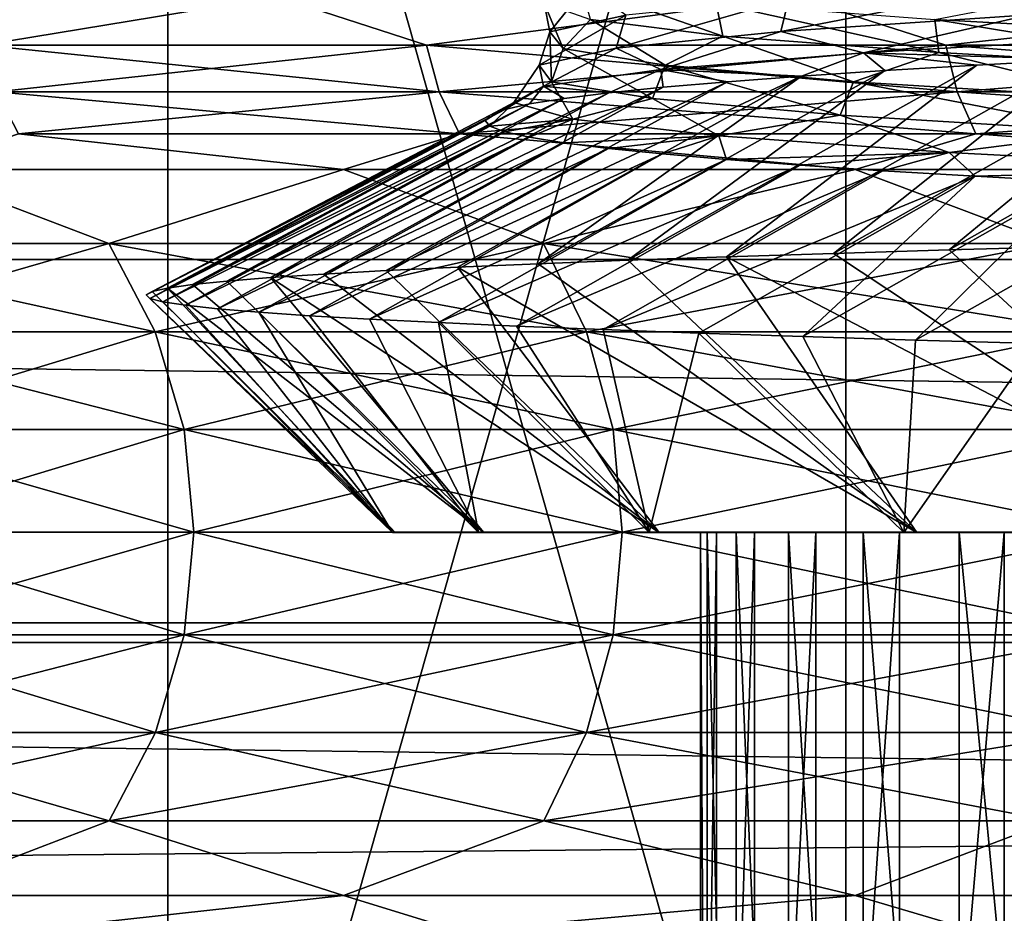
# Model space of a CAD drawing. Header units: metres. Extents: x -205 to 205, y -104 to 104.
# Tile 915 of 1056: x -13.2 to -11.03, y -38.1 to -36.13. Entities that reach past the tile are written whole.
import ezdxf

# ---------------------------------------------------------------- set-up
doc = ezdxf.new("R2010")
doc.units = ezdxf.units.M
doc.layers.add('solid_01_2-CONSUMER_EHM_BOX_SW0001', color=7, linetype='CONTINUOUS')

msp = doc.modelspace()

# ---------------------------------------------------------------- linework, layer by layer
at = {"layer": 'solid_01_2-CONSUMER_EHM_BOX_SW0001'}
for points in [[(-200.010849, -74.958488), (-200.010773, 75.041512), (-0.010778, 75.04142)], [(-0.010849, -74.95858), (-200.010849, -74.958488), (-0.010778, 75.04142)], [(-42.500065, -37.458561, 108.5), (42.499969, 37.541401, 108.5), (-42.500031, 37.541439, 108.5)], [(-42.500065, -37.458561, 108.5), (42.499935, -37.458599, 108.5), (42.499969, 37.541401, 108.5)], [(-18.500069, -39.958572, 6), (18.499931, -39.958588, 6), (-18.500063, -31.758572, 6)], [(18.499931, -39.958588, 6), (18.499937, -31.758589, 6), (-18.500063, -31.758572, 6)], [(-14.197775, -34.258575, 13.93047), (-12.874599, -34.258575, 12.353545), (-14.197648, -39.543423, 13.930293)], [(-14.197763, -34.258575, 35.069546), (-14.197648, -39.543423, 35.069706), (-12.874581, -39.543423, 36.646477)], [(-12.87458, -34.258575, 36.646477), (-14.197763, -34.258575, 35.069546), (-12.874581, -39.543423, 36.646477)], [(-12.874599, -34.258575, 12.353545), (-12.874581, -39.543423, 12.353523), (-14.197648, -39.543423, 13.930293)], [(-12.874599, -34.258575, 12.353545), (-11.377386, -34.258575, 10.940993), (-12.874581, -39.543423, 12.353523)], [(-11.377386, -34.258575, 10.940993), (-11.377408, -39.543427, 10.941013), (-12.874581, -39.543423, 12.353523)], [(-12.87458, -34.258575, 36.646477), (-12.874581, -39.543423, 36.646477), (-11.377408, -39.543427, 38.058987)], [(-11.377364, -34.258575, 38.059025), (-12.87458, -34.258575, 36.646477), (-11.377408, -39.543427, 38.058987)], [(-11.377386, -34.258575, 10.940993), (-9.726377, -39.543427, 9.711865), (-11.377408, -39.543427, 10.941013)], [(-11.377364, -34.258575, 38.059025), (-11.377408, -39.543427, 38.058987), (-9.726377, -39.543427, 39.288136)], [(-11.377386, -34.258575, 10.940993), (-9.726336, -34.258575, 9.711843), (-9.726377, -39.543427, 9.711865)], [(-9.72631, -34.258575, 39.288174), (-11.377364, -34.258575, 38.059025), (-9.726377, -39.543427, 39.288136)], [(30.802534, -36.655472, 63.099998), (-30.835613, -35.809196, 63.099998), (30.835482, -35.809227, 63.099998)], [(30.802534, -36.655472, 63.099998), (-30.802666, -36.655441, 63.099998), (-30.835613, -35.809196, 63.099998)], [(-10.95674, -36.04158, 29.4988), (-11.521125, -36.151936, 28.087601), (-10.971458, -36.115063, 29.525923)], [(-10.95674, -36.04158, 29.4988), (-11.503155, -36.078457, 28.062313), (-11.521125, -36.151936, 28.087601)], [(-11.95054, -36.052094, 25.986303), (-12.043294, -36.088654, 24.465551), (-12.031093, -36.15221, 25.040239)], [(-11.95054, -36.052094, 25.986303), (-12.031093, -36.15221, 25.040239), (-11.86327, -36.115334, 26.567932)], [(-11.961312, -36.052189, 22.905905), (-11.649314, -36.161777, 21.449575), (-11.941558, -36.125214, 22.945282)], [(-11.961312, -36.052189, 22.905905), (-11.663847, -36.08876, 21.40753), (-11.649314, -36.161777, 21.449575)], [(-13.283364, -36.182144, 16.830885), (-12.632868, -36.074303, 15.780206), (-13.591816, -36.074303, 17.366499)], [(-13.283364, -36.182144, 32.169117), (-13.591816, -36.074303, 31.633501), (-12.632868, -36.074303, 33.219795)], [(-12.303217, -36.182144, 15.340643), (-12.632868, -36.074303, 15.780206), (-13.283364, -36.182144, 16.830885)], [(-13.283364, -36.182144, 32.169117), (-12.632868, -36.074303, 33.219795), (-12.303217, -36.182144, 33.659355)], [(-12.303217, -36.182144, 15.340643), (-11.489706, -36.074303, 14.321067), (-12.632868, -36.074303, 15.780206)], [(-12.303217, -36.182144, 33.659355), (-12.632868, -36.074303, 33.219795), (-11.489706, -36.074303, 34.678932)], [(-11.156692, -36.182144, 13.974267), (-11.489706, -36.074303, 14.321067), (-12.303217, -36.182144, 15.340643)], [(-12.303217, -36.182144, 33.659355), (-11.489706, -36.074303, 34.678932), (-11.156692, -36.182144, 35.025734)], [(-12.043294, -36.088654, 24.465551), (-12.001427, -36.189087, 23.503826), (-12.031093, -36.15221, 25.040239)], [(-12.043294, -36.088654, 24.465551), (-11.941558, -36.125214, 22.945282), (-12.001427, -36.189087, 23.503826)], [(-11.503155, -36.078457, 28.062313), (-11.884249, -36.188805, 26.590986), (-11.521125, -36.151936, 28.087601)], [(-11.503155, -36.078457, 28.062313), (-11.86327, -36.115334, 26.567932), (-11.884249, -36.188805, 26.590986)], [(-11.663847, -36.08876, 21.40753), (-11.171789, -36.198338, 20.002525), (-11.649314, -36.161777, 21.449575)], [(-11.663847, -36.08876, 21.40753), (-11.180725, -36.125336, 19.958529), (-11.171789, -36.198338, 20.002525)], [(-11.156692, -36.182144, 13.974267), (-10.178999, -36.074303, 13.01036), (-11.489706, -36.074303, 14.321067)], [(-11.156692, -36.182144, 35.025734), (-11.489706, -36.074303, 34.678932), (-10.178999, -36.074303, 35.989639)], [(-10.942452, -36.078362, 19.303122), (-10.517503, -36.161907, 18.58292), (-11.180725, -36.125336, 19.958529)], [(-9.859291, -36.182144, 12.750233), (-10.178999, -36.074303, 13.01036), (-11.156692, -36.182144, 13.974267)], [(-11.156692, -36.182144, 35.025734), (-10.178999, -36.074303, 35.989639), (-9.859291, -36.182144, 36.249767)], [(-11.86327, -36.115334, 26.567932), (-12.054829, -36.225677, 25.060699), (-11.884249, -36.188805, 26.590986)], [(-11.86327, -36.115334, 26.567932), (-12.031093, -36.15221, 25.040239), (-12.054829, -36.225677, 25.060699)], [(-10.971458, -36.115063, 29.525923), (-11.521125, -36.151936, 28.087601), (-11.338475, -36.198948, 28.761551)], [(-10.971458, -36.115063, 29.525923), (-11.338475, -36.198948, 28.761551), (-10.708863, -36.162319, 30.162001)], [(-11.941558, -36.125214, 22.945282), (-11.776014, -36.225964, 21.983368), (-12.001427, -36.189087, 23.503826)], [(-11.941558, -36.125214, 22.945282), (-11.649314, -36.161777, 21.449575), (-11.776014, -36.225964, 21.983368)], [(-11.180725, -36.125336, 19.958529), (-10.514482, -36.234898, 18.628098), (-11.171789, -36.198338, 20.002525)], [(-11.180725, -36.125336, 19.958529), (-10.517503, -36.161907, 18.58292), (-10.514482, -36.234898, 18.628098)], [(-12.031093, -36.15221, 25.040239), (-12.027619, -36.262547, 23.521364), (-12.054829, -36.225677, 25.060699)], [(-12.031093, -36.15221, 25.040239), (-12.001427, -36.189087, 23.503826), (-12.027619, -36.262547, 23.521364)], [(-11.521125, -36.151936, 28.087601), (-11.884249, -36.188805, 26.590986), (-11.785938, -36.23558, 27.292336)], [(-11.521125, -36.151936, 28.087601), (-11.785938, -36.23558, 27.292336), (-11.338475, -36.198948, 28.761551)], [(-11.649314, -36.161777, 21.449575), (-11.360189, -36.262844, 20.503595), (-11.776014, -36.225964, 21.983368)], [(-11.649314, -36.161777, 21.449575), (-11.171789, -36.198338, 20.002525), (-11.360189, -36.262844, 20.503595)], [(-10.865569, -36.213535, 29.99111), (-10.708863, -36.162319, 30.162001), (-11.338475, -36.198948, 28.761551)], [(-13.283364, -36.182144, 32.169117), (-12.303217, -36.182144, 33.659355), (-13.25323, -36.285007, 32.151718)], [(-13.283364, -36.182144, 16.830885), (-13.25323, -36.285007, 16.848282), (-12.275307, -36.285007, 15.361423)], [(-12.303217, -36.182144, 15.340643), (-13.283364, -36.182144, 16.830885), (-12.275307, -36.285007, 15.361423)], [(-12.303217, -36.182144, 33.659355), (-12.275307, -36.285007, 33.638577), (-13.25323, -36.285007, 32.151718)], [(-12.303217, -36.182144, 33.659355), (-11.156692, -36.182144, 35.025734), (-12.275307, -36.285007, 33.638577)], [(-12.303217, -36.182144, 15.340643), (-12.275307, -36.285007, 15.361423), (-11.131381, -36.285007, 13.998145)], [(-11.156692, -36.182144, 13.974267), (-12.303217, -36.182144, 15.340643), (-11.131381, -36.285007, 13.998145)], [(-11.156692, -36.182144, 35.025734), (-11.131381, -36.285007, 35.001854), (-12.275307, -36.285007, 33.638577)], [(-11.884249, -36.188805, 26.590986), (-12.054829, -36.225677, 25.060699), (-12.045337, -36.272217, 25.778585)], [(-11.884249, -36.188805, 26.590986), (-12.045337, -36.272217, 25.778585), (-11.785938, -36.23558, 27.292336)], [(-12.001427, -36.189087, 23.503826), (-11.804269, -36.299419, 21.997698), (-12.027619, -36.262547, 23.521364)], [(-12.001427, -36.189087, 23.503826), (-11.776014, -36.225964, 21.983368), (-11.804269, -36.299419, 21.997698)], [(-11.475204, -36.250378, 28.567179), (-11.338475, -36.198948, 28.761551), (-11.785938, -36.23558, 27.292336)], [(-11.475204, -36.250378, 28.567179), (-11.2916, -36.238098, 29.051607), (-11.338475, -36.198948, 28.761551)], [(-11.404448, -36.641815, 30.77511), (-10.623882, -36.201252, 30.445351), (-10.865569, -36.213535, 29.99111)], [(-11.404448, -36.641815, 30.77511), (-11.149159, -36.634182, 31.233013), (-10.623882, -36.201252, 30.445351)], [(-11.171789, -36.198338, 20.002525), (-10.759327, -36.299721, 19.089224), (-11.360189, -36.262844, 20.503595)], [(-11.088231, -36.225819, 29.526451), (-10.865569, -36.213535, 29.99111), (-11.338475, -36.198948, 28.761551)], [(-11.2916, -36.238098, 29.051607), (-11.088231, -36.225819, 29.526451), (-11.338475, -36.198948, 28.761551)], [(-11.171789, -36.198338, 20.002525), (-10.514482, -36.234898, 18.628098), (-10.759327, -36.299721, 19.089224)], [(-11.156692, -36.182144, 35.025734), (-9.859291, -36.182144, 36.249767), (-11.131381, -36.285007, 35.001854)], [(-11.156692, -36.182144, 13.974267), (-11.131381, -36.285007, 13.998145), (-9.836925, -36.285007, 12.776889)], [(-9.859291, -36.182144, 12.750233), (-11.156692, -36.182144, 13.974267), (-9.836925, -36.285007, 12.776889)], [(-11.149159, -36.634182, 31.233013), (-10.36334, -36.188969, 30.88891), (-10.623882, -36.201252, 30.445351)], [(-11.149159, -36.634182, 31.233013), (-10.875595, -36.62656, 31.680336), (-10.36334, -36.188969, 30.88891)], [(-9.859291, -36.182144, 36.249767), (-9.836925, -36.285007, 36.22311), (-11.131381, -36.285007, 35.001854)], [(-11.641043, -36.649456, 30.307388), (-10.865569, -36.213535, 29.99111), (-11.088231, -36.225819, 29.526451)], [(-11.641043, -36.649456, 30.307388), (-11.404448, -36.641815, 30.77511), (-10.865569, -36.213535, 29.99111)], [(-12.054829, -36.225677, 25.060699), (-12.110797, -36.308849, 24.244537), (-12.045337, -36.272217, 25.778585)], [(-12.054829, -36.225677, 25.060699), (-12.027619, -36.262547, 23.521364), (-12.110797, -36.308849, 24.244537)], [(-12.056538, -36.664749, 29.34581), (-11.2916, -36.238098, 29.051607), (-11.475204, -36.250378, 28.567179)], [(-12.056538, -36.664749, 29.34581), (-11.85853, -36.657101, 29.830673), (-11.2916, -36.238098, 29.051607)], [(-11.900841, -36.287228, 27.069233), (-11.785938, -36.23558, 27.292336), (-12.045337, -36.272217, 25.778585)], [(-11.900841, -36.287228, 27.069233), (-11.780415, -36.274948, 27.574652), (-11.785938, -36.23558, 27.292336)], [(-11.85853, -36.657101, 29.830673), (-11.088231, -36.225819, 29.526451), (-11.2916, -36.238098, 29.051607)], [(-11.85853, -36.657101, 29.830673), (-11.641043, -36.649456, 30.307388), (-11.088231, -36.225819, 29.526451)], [(-11.776014, -36.225964, 21.983368), (-11.390112, -36.336288, 20.514463), (-11.804269, -36.299419, 21.997698)], [(-11.638352, -36.262665, 28.074419), (-11.475204, -36.250378, 28.567179), (-11.785938, -36.23558, 27.292336)], [(-11.780415, -36.274948, 27.574652), (-11.638352, -36.262665, 28.074419), (-11.785938, -36.23558, 27.292336)], [(-11.776014, -36.225964, 21.983368), (-11.360189, -36.262844, 20.503595), (-11.390112, -36.336288, 20.514463)], [(-12.530598, -36.687737, 27.851025), (-11.638352, -36.262665, 28.074419), (-11.780415, -36.274948, 27.574652)], [(-12.530598, -36.687737, 27.851025), (-12.392836, -36.680065, 28.355116), (-11.638352, -36.262665, 28.074419)], [(-12.392836, -36.680065, 28.355116), (-11.475204, -36.250378, 28.567179), (-11.638352, -36.262665, 28.074419)], [(-12.392836, -36.680065, 28.355116), (-12.234735, -36.672405, 28.853664), (-11.475204, -36.250378, 28.567179)], [(-12.234735, -36.672405, 28.853664), (-12.056538, -36.664749, 29.34581), (-11.475204, -36.250378, 28.567179)], [(-12.027619, -36.262547, 23.521364), (-11.980101, -36.345482, 22.714474), (-12.110797, -36.308849, 24.244537)], [(-12.027619, -36.262547, 23.521364), (-11.804269, -36.299419, 21.997698), (-11.980101, -36.345482, 22.714474)], [(-11.360189, -36.262844, 20.503595), (-10.790531, -36.373161, 19.09642), (-11.390112, -36.336288, 20.514463)], [(-11.360189, -36.262844, 20.503595), (-10.759327, -36.299721, 19.089224), (-10.790531, -36.373161, 19.09642)], [(-13.25323, -36.285007, 32.151718), (-12.275307, -36.285007, 33.638577), (-13.204574, -36.377934, 32.123627)], [(-13.25323, -36.285007, 16.848282), (-13.204574, -36.377934, 16.876373), (-12.230241, -36.377934, 15.394973)], [(-12.275307, -36.285007, 15.361423), (-13.25323, -36.285007, 16.848282), (-12.230241, -36.377934, 15.394973)], [(-12.275307, -36.285007, 33.638577), (-12.230241, -36.377934, 33.605026), (-13.204574, -36.377934, 32.123627)], [(-12.744463, -36.703102, 26.829283), (-11.900841, -36.287228, 27.069233), (-11.999292, -36.299503, 26.559561)], [(-12.744463, -36.703102, 26.829283), (-12.647852, -36.695419, 27.342161), (-11.900841, -36.287228, 27.069233)], [(-12.647852, -36.695419, 27.342161), (-11.780415, -36.274948, 27.574652), (-11.900841, -36.287228, 27.069233)], [(-12.647852, -36.695419, 27.342161), (-12.530598, -36.687737, 27.851025), (-11.780415, -36.274948, 27.574652)], [(-12.275307, -36.285007, 33.638577), (-11.131381, -36.285007, 35.001854), (-12.230241, -36.377934, 33.605026)], [(-12.275307, -36.285007, 15.361423), (-12.230241, -36.377934, 15.394973), (-11.090515, -36.377934, 14.036701)], [(-11.131381, -36.285007, 13.998145), (-12.275307, -36.285007, 15.361423), (-11.090515, -36.377934, 14.036701)], [(-11.131381, -36.285007, 35.001854), (-11.090515, -36.377934, 34.963299), (-12.230241, -36.377934, 33.605026)], [(-12.130274, -36.32402, 25.532753), (-12.045337, -36.272217, 25.778585), (-12.110797, -36.308849, 24.244537)], [(-12.130274, -36.32402, 25.532753), (-12.07574, -36.311771, 26.047091), (-12.045337, -36.272217, 25.778585)], [(-12.07574, -36.311771, 26.047091), (-11.999292, -36.299503, 26.559561), (-12.045337, -36.272217, 25.778585)], [(-11.999292, -36.299503, 26.559561), (-11.900841, -36.287228, 27.069233), (-12.045337, -36.272217, 25.778585)], [(-11.131381, -36.285007, 35.001854), (-9.836925, -36.285007, 36.22311), (-11.090515, -36.377934, 34.963299)], [(-11.131381, -36.285007, 13.998145), (-11.090515, -36.377934, 14.036701), (-9.800811, -36.377934, 12.819927)], [(-9.836925, -36.285007, 12.776889), (-11.131381, -36.285007, 13.998145), (-9.800811, -36.377934, 12.819927)], [(-9.836925, -36.285007, 36.22311), (-9.800811, -36.377934, 36.180073), (-11.090515, -36.377934, 34.963299)], [(-12.820315, -36.710781, 26.313147), (-11.999292, -36.299503, 26.559561), (-12.07574, -36.311771, 26.047091)], [(-12.820315, -36.710781, 26.313147), (-12.744463, -36.703102, 26.829283), (-11.999292, -36.299503, 26.559561)], [(-12.173972, -36.348492, 24.500942), (-12.162998, -36.336258, 25.017149), (-12.110797, -36.308849, 24.244537)], [(-12.163208, -36.360729, 23.984793), (-12.173972, -36.348492, 24.500942), (-12.110797, -36.308849, 24.244537)], [(-12.163208, -36.360729, 23.984793), (-12.110797, -36.308849, 24.244537), (-11.980101, -36.345482, 22.714474)], [(-12.162998, -36.336258, 25.017149), (-12.130274, -36.32402, 25.532753), (-12.110797, -36.308849, 24.244537)], [(-11.804269, -36.299419, 21.997698), (-11.657801, -36.382114, 21.212767), (-11.980101, -36.345482, 22.714474)], [(-11.804269, -36.299419, 21.997698), (-11.390112, -36.336288, 20.514463), (-11.657801, -36.382114, 21.212767)], [(-12.90939, -36.726097, 25.274147), (-12.130274, -36.32402, 25.532753), (-12.162998, -36.336258, 25.017149)], [(-12.90939, -36.726097, 25.274147), (-12.875315, -36.718449, 25.794514), (-12.130274, -36.32402, 25.532753)], [(-12.875315, -36.718449, 25.794514), (-12.07574, -36.311771, 26.047091), (-12.130274, -36.32402, 25.532753)], [(-12.875315, -36.718449, 25.794514), (-12.820315, -36.710781, 26.313147), (-12.07574, -36.311771, 26.047091)], [(-12.92249, -36.733715, 24.752878), (-12.162998, -36.336258, 25.017149), (-12.173972, -36.348492, 24.500942)], [(-12.92249, -36.733715, 24.752878), (-12.90939, -36.726097, 25.274147), (-12.162998, -36.336258, 25.017149)], [(-12.914576, -36.741314, 24.231628), (-12.92249, -36.733715, 24.752878), (-12.173972, -36.348492, 24.500942)], [(-12.914576, -36.741314, 24.231628), (-12.173972, -36.348492, 24.500942), (-12.163208, -36.360729, 23.984793)], [(-12.130671, -36.372982, 23.469362), (-12.163208, -36.360729, 23.984793), (-11.980101, -36.345482, 22.714474)], [(-12.076283, -36.385258, 22.955328), (-12.130671, -36.372982, 23.469362), (-11.980101, -36.345482, 22.714474)], [(-12.000012, -36.397564, 22.443794), (-12.076283, -36.385258, 22.955328), (-11.980101, -36.345482, 22.714474)], [(-12.000012, -36.397564, 22.443794), (-11.980101, -36.345482, 22.714474), (-11.657801, -36.382114, 21.212767)], [(-11.390112, -36.336288, 20.514463), (-11.149181, -36.418747, 19.763792), (-11.657801, -36.382114, 21.212767)], [(-11.390112, -36.336288, 20.514463), (-10.790531, -36.373161, 19.09642), (-11.149181, -36.418747, 19.763792)], [(-12.885653, -36.748909, 23.711315), (-12.914576, -36.741314, 24.231628), (-12.163208, -36.360729, 23.984793)], [(-12.885653, -36.748909, 23.711315), (-12.163208, -36.360729, 23.984793), (-12.130671, -36.372982, 23.469362)], [(-12.835775, -36.756516, 23.192867), (-12.885653, -36.748909, 23.711315), (-12.130671, -36.372982, 23.469362)], [(-12.835775, -36.756516, 23.192867), (-12.130671, -36.372982, 23.469362), (-12.076283, -36.385258, 22.955328)], [(-10.790531, -36.373161, 19.09642), (-10.460108, -36.455383, 18.391661), (-11.149181, -36.418747, 19.763792)], [(-12.486856, -36.456326, 33.119007), (-13.434719, -36.456326, 31.55105), (-13.204574, -36.377934, 32.123627)], [(-13.434719, -36.456326, 17.44895), (-12.486856, -36.456326, 15.880992), (-13.204574, -36.377934, 16.876373)], [(-12.486856, -36.456326, 33.119007), (-13.204574, -36.377934, 32.123627), (-12.230241, -36.377934, 33.605026)], [(-12.486856, -36.456326, 15.880992), (-12.230241, -36.377934, 15.394973), (-13.204574, -36.377934, 16.876373)], [(-12.76504, -36.764149, 22.677204), (-12.835775, -36.756516, 23.192867), (-12.076283, -36.385258, 22.955328)], [(-12.76504, -36.764149, 22.677204), (-12.076283, -36.385258, 22.955328), (-12.000012, -36.397564, 22.443794)], [(-12.673594, -36.77182, 22.165237), (-12.76504, -36.764149, 22.677204), (-12.000012, -36.397564, 22.443794)], [(-12.673594, -36.77182, 22.165237), (-12.000012, -36.397564, 22.443794), (-11.901845, -36.409893, 21.935835)], [(-11.356906, -36.456326, 34.561283), (-12.486856, -36.456326, 33.119007), (-12.230241, -36.377934, 33.605026)], [(-12.486856, -36.456326, 15.880992), (-11.356906, -36.456326, 14.438718), (-12.230241, -36.377934, 15.394973)], [(-11.356906, -36.456326, 34.561283), (-12.230241, -36.377934, 33.605026), (-11.090515, -36.377934, 34.963299)], [(-11.356906, -36.456326, 14.438718), (-11.090515, -36.377934, 14.036701), (-12.230241, -36.377934, 15.394973)], [(-11.901845, -36.409893, 21.935835), (-12.000012, -36.397564, 22.443794), (-11.657801, -36.382114, 21.212767)], [(-11.781986, -36.422226, 21.432371), (-11.901845, -36.409893, 21.935835), (-11.657801, -36.382114, 21.212767)], [(-11.640752, -36.434555, 20.934313), (-11.781986, -36.422226, 21.432371), (-11.657801, -36.382114, 21.212767)], [(-11.640752, -36.434555, 20.934313), (-11.657801, -36.382114, 21.212767), (-11.149181, -36.418747, 19.763792)], [(-10.061348, -36.456326, 35.856838), (-11.356906, -36.456326, 34.561283), (-11.090515, -36.377934, 34.963299)], [(-11.356906, -36.456326, 14.438718), (-10.061348, -36.456326, 13.14316), (-11.090515, -36.377934, 14.036701)], [(-10.061348, -36.456326, 35.856838), (-11.090515, -36.377934, 34.963299), (-9.800811, -36.377934, 36.180073)], [(-10.061348, -36.456326, 13.14316), (-9.800811, -36.377934, 12.819927), (-11.090515, -36.377934, 14.036701)], [(-12.561621, -36.779526, 21.657789), (-12.673594, -36.77182, 22.165237), (-11.901845, -36.409893, 21.935835)], [(-12.561621, -36.779526, 21.657789), (-11.901845, -36.409893, 21.935835), (-11.781986, -36.422226, 21.432371)], [(-11.478461, -36.446869, 20.442577), (-11.640752, -36.434555, 20.934313), (-11.149181, -36.418747, 19.763792)], [(-11.29544, -36.459148, 19.958076), (-11.478461, -36.446869, 20.442577), (-11.149181, -36.418747, 19.763792)], [(-11.092011, -36.47139, 19.481701), (-11.29544, -36.459148, 19.958076), (-11.149181, -36.418747, 19.763792)], [(-11.092011, -36.47139, 19.481701), (-11.149181, -36.418747, 19.763792), (-10.460108, -36.455383, 18.391661)], [(-12.429338, -36.787254, 21.155602), (-12.561621, -36.779526, 21.657789), (-11.781986, -36.422226, 21.432371)], [(-12.429338, -36.787254, 21.155602), (-11.781986, -36.422226, 21.432371), (-11.640752, -36.434555, 20.934313)], [(-12.276978, -36.794991, 20.659407), (-12.429338, -36.787254, 21.155602), (-11.640752, -36.434555, 20.934313)], [(-12.276978, -36.794991, 20.659407), (-11.640752, -36.434555, 20.934313), (-11.478461, -36.446869, 20.442577)], [(-13.004585, -36.620228, 16.991837), (-13.434719, -36.456326, 17.44895), (-13.788299, -36.620228, 18.552338)], [(-13.788299, -36.620228, 30.447662), (-13.434719, -36.456326, 31.55105), (-13.004585, -36.620228, 32.008163)], [(-13.004585, -36.620228, 16.991837), (-12.486856, -36.456326, 15.880992), (-13.434719, -36.456326, 17.44895)], [(-13.004585, -36.620228, 32.008163), (-13.434719, -36.456326, 31.55105), (-12.486856, -36.456326, 33.119007)], [(-12.04501, -36.620228, 15.532872), (-12.486856, -36.456326, 15.880992), (-13.004585, -36.620228, 16.991837)], [(-13.004585, -36.620228, 32.008163), (-12.486856, -36.456326, 33.119007), (-12.04501, -36.620228, 33.467129)], [(-12.04501, -36.620228, 15.532872), (-11.356906, -36.456326, 14.438718), (-12.486856, -36.456326, 15.880992)], [(-12.04501, -36.620228, 33.467129), (-12.486856, -36.456326, 33.119007), (-11.356906, -36.456326, 34.561283)], [(-12.104796, -36.802715, 20.169926), (-12.276978, -36.794991, 20.659407), (-11.478461, -36.446869, 20.442577)], [(-12.104796, -36.802715, 20.169926), (-11.478461, -36.446869, 20.442577), (-11.29544, -36.459148, 19.958076)], [(-11.913067, -36.810413, 19.68787), (-12.104796, -36.802715, 20.169926), (-11.29544, -36.459148, 19.958076)], [(-10.922545, -36.620228, 14.195172), (-11.356906, -36.456326, 14.438718), (-12.04501, -36.620228, 15.532872)], [(-12.04501, -36.620228, 33.467129), (-11.356906, -36.456326, 34.561283), (-10.922545, -36.620228, 34.804829)], [(-11.913067, -36.810413, 19.68787), (-11.29544, -36.459148, 19.958076), (-11.092011, -36.47139, 19.481701)], [(-10.922545, -36.620228, 14.195172), (-10.061348, -36.456326, 13.14316), (-11.356906, -36.456326, 14.438718)], [(-10.922545, -36.620228, 34.804829), (-11.356906, -36.456326, 34.561283), (-10.061348, -36.456326, 35.856838)], [(-10.868537, -36.483604, 19.014313), (-11.092011, -36.47139, 19.481701), (-10.460108, -36.455383, 18.391661)], [(-11.702096, -36.818069, 19.213984), (-11.913067, -36.810413, 19.68787), (-11.092011, -36.47139, 19.481701)], [(-11.47224, -36.825695, 18.749094), (-11.702096, -36.818069, 19.213984), (-11.092011, -36.47139, 19.481701)], [(-11.47224, -36.825695, 18.749094), (-11.092011, -36.47139, 19.481701), (-10.868537, -36.483604, 19.014313)], [(-11.223878, -36.833305, 18.293997), (-11.47224, -36.825695, 18.749094), (-10.868537, -36.483604, 19.014313)], [(-11.223878, -36.833305, 18.293997), (-10.868537, -36.483604, 19.014313), (-10.625383, -36.495811, 18.556774)], [(-10.957426, -36.840916, 17.849468), (-11.223878, -36.833305, 18.293997), (-10.625383, -36.495811, 18.556774)], [(-13.788299, -36.620228, 30.447662), (-13.004585, -36.620228, 32.008163), (-13.679807, -36.815266, 30.400864)], [(-13.788299, -36.620228, 18.552338), (-13.679807, -36.815266, 18.599136), (-12.902261, -36.815266, 17.050915)], [(-13.004585, -36.620228, 16.991837), (-13.788299, -36.620228, 18.552338), (-12.902261, -36.815266, 17.050915)], [(-13.004585, -36.620228, 32.008163), (-12.902261, -36.815266, 31.949085), (-13.679807, -36.815266, 30.400864)], [(-13.004585, -36.620228, 32.008163), (-12.04501, -36.620228, 33.467129), (-12.902261, -36.815266, 31.949085)], [(-13.004585, -36.620228, 16.991837), (-12.902261, -36.815266, 17.050915), (-11.950234, -36.815269, 15.603429)], [(-12.04501, -36.620228, 15.532872), (-13.004585, -36.620228, 16.991837), (-11.950234, -36.815269, 15.603429)], [(-12.04501, -36.620228, 33.467129), (-11.950234, -36.815269, 33.396572), (-12.902261, -36.815266, 31.949085)], [(-12.04501, -36.620228, 33.467129), (-10.922545, -36.620228, 34.804829), (-11.950234, -36.815269, 33.396572)], [(-12.04501, -36.620228, 15.532872), (-11.950234, -36.815269, 15.603429), (-10.836603, -36.815269, 14.276255)], [(-10.922545, -36.620228, 14.195172), (-12.04501, -36.620228, 15.532872), (-10.836603, -36.815269, 14.276255)], [(-10.922545, -36.620228, 34.804829), (-10.836603, -36.815269, 34.723743), (-11.950234, -36.815269, 33.396572)], [(-11.404448, -36.641815, 30.77511), (-10.474829, -37.25856, 31.134174), (-11.149159, -36.634182, 31.233013)], [(-11.149159, -36.634182, 31.233013), (-10.474829, -37.25856, 31.134174), (-10.875595, -36.62656, 31.680336)], [(30.89452, -37.501553, 63.099998), (-30.894653, -37.501522, 63.099998), (-30.802666, -36.655441, 63.099998)], [(30.89452, -37.501553, 63.099998), (-30.802666, -36.655441, 63.099998), (30.802534, -36.655472, 63.099998)], [(-12.056538, -36.664749, 29.34581), (-11.220426, -37.258556, 29.778717), (-11.85853, -36.657101, 29.830673)], [(-11.85853, -36.657101, 29.830673), (-11.220426, -37.258556, 29.778717), (-11.641043, -36.649456, 30.307388)], [(-11.641043, -36.649456, 30.307388), (-10.474829, -37.25856, 31.134174), (-11.404448, -36.641815, 30.77511)], [(-11.641043, -36.649456, 30.307388), (-11.220426, -37.258556, 29.778717), (-10.474829, -37.25856, 31.134174)], [(-12.530598, -36.687737, 27.851025), (-11.789289, -37.258556, 28.340296), (-12.392836, -36.680065, 28.355116)], [(-12.392836, -36.680065, 28.355116), (-11.789289, -37.258556, 28.340296), (-12.234735, -36.672405, 28.853664)], [(-12.234735, -36.672405, 28.853664), (-11.220426, -37.258556, 29.778717), (-12.056538, -36.664749, 29.34581)], [(-12.234735, -36.672405, 28.853664), (-11.789289, -37.258556, 28.340296), (-11.220426, -37.258556, 29.778717)], [(-12.820315, -36.710781, 26.313147), (-12.176782, -37.258556, 26.842854), (-12.744463, -36.703102, 26.829283)], [(-12.744463, -36.703102, 26.829283), (-12.176782, -37.258556, 26.842854), (-12.647852, -36.695419, 27.342161)], [(-12.647852, -36.695419, 27.342161), (-11.789289, -37.258556, 28.340296), (-12.530598, -36.687737, 27.851025)], [(-12.647852, -36.695419, 27.342161), (-12.176782, -37.258556, 26.842854), (-11.789289, -37.258556, 28.340296)], [(-12.90939, -36.726097, 25.274147), (-12.37262, -37.258556, 25.308599), (-12.875315, -36.718449, 25.794514)], [(-12.875315, -36.718449, 25.794514), (-12.176782, -37.258556, 26.842854), (-12.820315, -36.710781, 26.313147)], [(-12.875315, -36.718449, 25.794514), (-12.37262, -37.258556, 25.308599), (-12.176782, -37.258556, 26.842854)], [(-12.92249, -36.733715, 24.752878), (-12.37262, -37.258556, 25.308599), (-12.90939, -36.726097, 25.274147)], [(-12.914576, -36.741314, 24.231628), (-12.37262, -37.258556, 25.308599), (-12.92249, -36.733715, 24.752878)], [(-12.914576, -36.741314, 24.231628), (-12.378132, -37.258556, 23.761856), (-12.37262, -37.258556, 25.308599)], [(-12.885653, -36.748909, 23.711315), (-12.378132, -37.258556, 23.761856), (-12.914576, -36.741314, 24.231628)], [(-12.835775, -36.756516, 23.192867), (-12.378132, -37.258556, 23.761856), (-12.885653, -36.748909, 23.711315)], [(-12.76504, -36.764149, 22.677204), (-12.378132, -37.258556, 23.761856), (-12.835775, -36.756516, 23.192867)], [(-12.673594, -36.77182, 22.165237), (-12.378132, -37.258556, 23.761856), (-12.76504, -36.764149, 22.677204)], [(-12.673594, -36.77182, 22.165237), (-12.18875, -37.258556, 22.226488), (-12.378132, -37.258556, 23.761856)], [(-12.561621, -36.779526, 21.657789), (-12.18875, -37.258556, 22.226488), (-12.673594, -36.77182, 22.165237)], [(-12.429338, -36.787254, 21.155602), (-12.18875, -37.258556, 22.226488), (-12.561621, -36.779526, 21.657789)], [(-12.276978, -36.794991, 20.659407), (-12.18875, -37.258556, 22.226488), (-12.429338, -36.787254, 21.155602)], [(-12.276978, -36.794991, 20.659407), (-11.81188, -37.258556, 20.726088), (-12.18875, -37.258556, 22.226488)], [(-12.104796, -36.802715, 20.169926), (-11.81188, -37.258556, 20.726088), (-12.276978, -36.794991, 20.659407)], [(-11.913067, -36.810413, 19.68787), (-11.81188, -37.258556, 20.726088), (-12.104796, -36.802715, 20.169926)], [(-11.702096, -36.818069, 19.213984), (-11.81188, -37.258556, 20.726088), (-11.913067, -36.810413, 19.68787)], [(-13.679807, -36.815266, 30.400864), (-12.902261, -36.815266, 31.949085), (-13.612538, -37.031216, 30.371847)], [(-13.679807, -36.815266, 18.599136), (-13.612538, -37.031216, 18.628153), (-12.838816, -37.031216, 17.087545)], [(-12.902261, -36.815266, 17.050915), (-13.679807, -36.815266, 18.599136), (-12.838816, -37.031216, 17.087545)], [(-12.902261, -36.815266, 31.949085), (-12.838816, -37.031216, 31.912455), (-13.612538, -37.031216, 30.371847)], [(-12.902261, -36.815266, 31.949085), (-11.950234, -36.815269, 33.396572), (-12.838816, -37.031216, 31.912455)], [(-12.902261, -36.815266, 17.050915), (-12.838816, -37.031216, 17.087545), (-11.891471, -37.031216, 15.647178)], [(-11.950234, -36.815269, 15.603429), (-12.902261, -36.815266, 17.050915), (-11.891471, -37.031216, 15.647178)], [(-11.950234, -36.815269, 33.396572), (-11.891471, -37.031216, 33.352821), (-12.838816, -37.031216, 31.912455)], [(-11.950234, -36.815269, 33.396572), (-10.836603, -36.815269, 34.723743), (-11.891471, -37.031216, 33.352821)], [(-11.950234, -36.815269, 15.603429), (-11.891471, -37.031216, 15.647178), (-10.783316, -37.031219, 14.32653)], [(-10.836603, -36.815269, 14.276255), (-11.950234, -36.815269, 15.603429), (-10.783316, -37.031219, 14.32653)], [(-10.836603, -36.815269, 34.723743), (-10.783316, -37.031219, 34.67347), (-11.891471, -37.031216, 33.352821)], [(-11.702096, -36.818069, 19.213984), (-11.249116, -37.258556, 19.285334), (-11.81188, -37.258556, 20.726088)], [(-11.47224, -36.825695, 18.749094), (-11.249116, -37.258556, 19.285334), (-11.702096, -36.818069, 19.213984)], [(-11.223878, -36.833305, 18.293997), (-11.249116, -37.258556, 19.285334), (-11.47224, -36.825695, 18.749094)], [(-10.957426, -36.840916, 17.849468), (-11.249116, -37.258556, 19.285334), (-11.223878, -36.833305, 18.293997)], [(-10.957426, -36.840916, 17.849468), (-10.513323, -37.25856, 17.924841), (-11.249116, -37.258556, 19.285334)], [(-13.612538, -37.031216, 30.371847), (-12.838816, -37.031216, 31.912455), (-13.589665, -37.257889, 30.36198)], [(-13.612538, -37.031216, 18.628153), (-13.589665, -37.257889, 18.63802), (-12.817243, -37.257889, 17.1)], [(-12.838816, -37.031216, 17.087545), (-13.612538, -37.031216, 18.628153), (-12.817243, -37.257889, 17.1)], [(-12.838816, -37.031216, 31.912455), (-12.817243, -37.257889, 31.9), (-13.589665, -37.257889, 30.36198)], [(-12.838816, -37.031216, 31.912455), (-11.891471, -37.031216, 33.352821), (-12.817243, -37.257889, 31.9)], [(-12.838816, -37.031216, 17.087545), (-12.817243, -37.257889, 17.1), (-11.87149, -37.257889, 15.662053)], [(-11.891471, -37.031216, 15.647178), (-12.838816, -37.031216, 17.087545), (-11.87149, -37.257889, 15.662053)], [(-11.891471, -37.031216, 33.352821), (-11.87149, -37.257889, 33.337948), (-12.817243, -37.257889, 31.9)], [(-11.891471, -37.031216, 33.352821), (-10.783316, -37.031219, 34.67347), (-11.87149, -37.257889, 33.337948)], [(-11.891471, -37.031216, 15.647178), (-11.87149, -37.257889, 15.662053), (-10.765197, -37.257893, 14.343623)], [(-10.783316, -37.031219, 14.32653), (-11.891471, -37.031216, 15.647178), (-10.765197, -37.257893, 14.343623)], [(-10.783316, -37.031219, 34.67347), (-10.765197, -37.257893, 34.656376), (-11.87149, -37.257889, 33.337948)], [(-12.817243, -37.257889, 31.9), (-12.838559, -37.484596, 31.912308), (-13.612267, -37.484596, 30.371731)], [(-13.589665, -37.257889, 30.36198), (-12.817243, -37.257889, 31.9), (-13.612267, -37.484596, 30.371731)], [(-13.589665, -37.257889, 18.63802), (-13.612267, -37.484596, 18.628269), (-12.838559, -37.484596, 17.087692)], [(-12.817243, -37.257889, 17.1), (-13.589665, -37.257889, 18.63802), (-12.838559, -37.484596, 17.087692)], [(-11.87149, -37.257889, 33.337948), (-11.891234, -37.484596, 33.352646), (-12.838559, -37.484596, 31.912308)], [(-12.817243, -37.257889, 31.9), (-11.87149, -37.257889, 33.337948), (-12.838559, -37.484596, 31.912308)], [(-12.817243, -37.257889, 17.1), (-12.838559, -37.484596, 17.087692), (-11.891234, -37.484596, 15.647354)], [(-11.87149, -37.257889, 15.662053), (-12.817243, -37.257889, 17.1), (-11.891234, -37.484596, 15.647354)], [(-12.176782, -37.258556, 26.842854), (-12.378132, -37.258556, 23.761856), (-12.18875, -37.258556, 22.226488)], [(-12.176782, -37.258556, 26.842854), (-12.37262, -37.258556, 25.308599), (-12.378132, -37.258556, 23.761856)], [(-11.789289, -37.258556, 28.340296), (-12.18875, -37.258556, 22.226488), (-11.81188, -37.258556, 20.726088)], [(-11.789289, -37.258556, 28.340296), (-12.176782, -37.258556, 26.842854), (-12.18875, -37.258556, 22.226488)], [(-11.87149, -37.257889, 33.337948), (-10.765197, -37.257893, 34.656376), (-11.891234, -37.484596, 33.352646)], [(-11.87149, -37.257889, 15.662053), (-11.891234, -37.484596, 15.647354), (-10.783101, -37.484596, 14.326732)], [(-10.765197, -37.257893, 34.656376), (-10.783101, -37.484596, 34.673267), (-11.891234, -37.484596, 33.352646)], [(-10.765197, -37.257893, 14.343623), (-11.87149, -37.257889, 15.662053), (-10.783101, -37.484596, 14.326732)], [(-11.81188, -37.258556, 20.726088), (-11.619248, -37.258556, 23.127331), (-11.683496, -37.258556, 23.886625)], [(-11.81188, -37.258556, 20.726088), (-11.249116, -37.258556, 19.285334), (-11.619248, -37.258556, 23.127331)], [(-11.81188, -37.258556, 20.726088), (-11.683496, -37.258556, 23.886625), (-11.698083, -37.258556, 24.654835)], [(-11.789289, -37.258556, 28.340296), (-11.81188, -37.258556, 20.726088), (-11.698083, -37.258556, 24.654835)], [(-11.789289, -37.258556, 28.340296), (-11.698083, -37.258556, 24.654835), (-11.663169, -37.258556, 25.42239)], [(-11.789289, -37.258556, 28.340296), (-11.663169, -37.258556, 25.42239), (-11.578846, -37.258556, 26.179722)], [(-11.789289, -37.258556, 28.340296), (-11.578846, -37.258556, 26.179722), (-11.443837, -37.258556, 26.932014)], [(-11.789289, -37.258556, 28.340296), (-11.443837, -37.258556, 26.932014), (-11.259218, -37.258556, 27.678314)], [(-11.220426, -37.258556, 29.778717), (-11.789289, -37.258556, 28.340296), (-11.259218, -37.258556, 27.678314)], [(-11.698083, -37.258556, 24.654835), (-11.683505, -39.95858, 23.88674), (-11.698085, -39.95858, 24.654949)], [(-11.663169, -37.258556, 25.42239), (-11.698085, -39.95858, 24.654949), (-11.663162, -39.95858, 25.422503)], [(-11.663169, -37.258556, 25.42239), (-11.698083, -37.258556, 24.654835), (-11.698085, -39.95858, 24.654949)], [(-11.698083, -37.258556, 24.654835), (-11.683496, -37.258556, 23.886625), (-11.683505, -39.95858, 23.88674)], [(-11.683496, -37.258556, 23.886625), (-11.619264, -39.95858, 23.127439), (-11.683505, -39.95858, 23.88674)], [(-11.683496, -37.258556, 23.886625), (-11.619248, -37.258556, 23.127331), (-11.619264, -39.95858, 23.127439)], [(-11.578846, -37.258556, 26.179722), (-11.663169, -37.258556, 25.42239), (-11.663162, -39.95858, 25.422503)], [(-11.578846, -37.258556, 26.179722), (-11.663162, -39.95858, 25.422503), (-11.578833, -39.95858, 26.179831)], [(-11.619248, -37.258556, 23.127331), (-11.50422, -39.95858, 22.371836), (-11.619264, -39.95858, 23.127439)], [(-11.619248, -37.258556, 23.127331), (-11.5042, -37.258556, 22.371735), (-11.50422, -39.95858, 22.371836)], [(-11.249116, -37.258556, 19.285334), (-11.5042, -37.258556, 22.371735), (-11.619248, -37.258556, 23.127331)], [(-11.443837, -37.258556, 26.932014), (-11.578846, -37.258556, 26.179722), (-11.578833, -39.95858, 26.179831)], [(-11.443837, -37.258556, 26.932014), (-11.578833, -39.95858, 26.179831), (-11.443819, -39.95858, 26.932116)], [(-11.5042, -37.258556, 22.371735), (-11.339426, -39.95858, 21.620911), (-11.50422, -39.95858, 22.371836)], [(-11.5042, -37.258556, 22.371735), (-11.3394, -37.258556, 21.620819), (-11.339426, -39.95858, 21.620911)], [(-11.249116, -37.258556, 19.285334), (-11.3394, -37.258556, 21.620819), (-11.5042, -37.258556, 22.371735)], [(-11.259218, -37.258556, 27.678314), (-11.443837, -37.258556, 26.932014), (-11.443819, -39.95858, 26.932116)], [(-11.259218, -37.258556, 27.678314), (-11.443819, -39.95858, 26.932116), (-11.259195, -39.95858, 27.678406)], [(-11.3394, -37.258556, 21.620819), (-11.127075, -39.95858, 20.884104), (-11.339426, -39.95858, 21.620911)], [(-11.3394, -37.258556, 21.620819), (-11.127046, -37.258556, 20.884022), (-11.127075, -39.95858, 20.884104)], [(-11.249116, -37.258556, 19.285334), (-11.127046, -37.258556, 20.884022), (-11.3394, -37.258556, 21.620819)], [(-11.027432, -37.258556, 28.409241), (-11.259218, -37.258556, 27.678314), (-11.259195, -39.95858, 27.678406)], [(-11.220426, -37.258556, 29.778717), (-11.259218, -37.258556, 27.678314), (-11.027432, -37.258556, 28.409241)], [(-11.027432, -37.258556, 28.409241), (-11.259195, -39.95858, 27.678406), (-11.027407, -39.95858, 28.409323)], [(-11.249116, -37.258556, 19.285334), (-10.513323, -37.25856, 17.924841), (-11.127046, -37.258556, 20.884022)], [(-11.220426, -37.258556, 29.778717), (-11.027432, -37.258556, 28.409241), (-10.750027, -37.258556, 29.117794)], [(-10.474829, -37.25856, 31.134174), (-11.220426, -37.258556, 29.778717), (-10.750027, -37.258556, 29.117794)], [(-11.127046, -37.258556, 20.884022), (-10.868526, -39.95858, 20.168453), (-11.127075, -39.95858, 20.884104)], [(-11.127046, -37.258556, 20.884022), (-10.868495, -37.258556, 20.168381), (-10.868526, -39.95858, 20.168453)], [(-10.513323, -37.25856, 17.924841), (-10.868495, -37.258556, 20.168381), (-11.127046, -37.258556, 20.884022)], [(-10.750027, -37.258556, 29.117794), (-11.027432, -37.258556, 28.409241), (-11.027407, -39.95858, 28.409323)], [(-42.438484, -38.240883, 108.5), (42.499935, -37.458599, 108.5), (-42.500065, -37.458561, 108.5)], [(-42.438484, -38.240883, 108.5), (42.438351, -38.240921, 108.5), (42.499935, -37.458599, 108.5)], [(-12.838559, -37.484596, 31.912308), (-12.901761, -37.700642, 31.948797), (-13.679276, -37.700638, 30.400635)], [(-13.612267, -37.484596, 30.371731), (-12.838559, -37.484596, 31.912308), (-13.679276, -37.700638, 30.400635)], [(-13.612267, -37.484596, 18.628269), (-13.679276, -37.700638, 18.599365), (-12.901761, -37.700642, 17.051203)], [(-12.838559, -37.484596, 17.087692), (-13.612267, -37.484596, 18.628269), (-12.901761, -37.700642, 17.051203)], [(-11.891234, -37.484596, 33.352646), (-11.949772, -37.700642, 33.396225), (-12.901761, -37.700642, 31.948797)], [(-12.838559, -37.484596, 31.912308), (-11.891234, -37.484596, 33.352646), (-12.901761, -37.700642, 31.948797)], [(-12.838559, -37.484596, 17.087692), (-12.901761, -37.700642, 17.051203), (-11.949772, -37.700642, 15.603774)], [(-11.891234, -37.484596, 15.647354), (-12.838559, -37.484596, 17.087692), (-11.949772, -37.700642, 15.603774)], [(-10.783101, -37.484596, 34.673267), (-10.836184, -37.700642, 34.723351), (-11.949772, -37.700642, 33.396225)], [(-11.891234, -37.484596, 33.352646), (-10.783101, -37.484596, 34.673267), (-11.949772, -37.700642, 33.396225)], [(-11.891234, -37.484596, 15.647354), (-11.949772, -37.700642, 15.603774), (-10.836184, -37.700642, 14.276651)], [(-10.783101, -37.484596, 14.326732), (-11.891234, -37.484596, 15.647354), (-10.836184, -37.700642, 14.276651)], [(31.10854, -38.312344, 63.099998), (-31.108673, -38.312309, 63.099998), (-30.894653, -37.501522, 63.099998)], [(31.10854, -38.312344, 63.099998), (-30.894653, -37.501522, 63.099998), (30.89452, -37.501553, 63.099998)], [(-13.679276, -37.700638, 30.400635), (-12.901761, -37.700642, 31.948797), (-13.787535, -37.895832, 30.447332)], [(-13.679276, -37.700638, 18.599365), (-13.787535, -37.895832, 18.552668), (-13.003866, -37.895832, 16.992252)], [(-12.901761, -37.700642, 31.948797), (-13.003866, -37.895832, 32.007748), (-13.787535, -37.895832, 30.447332)], [(-12.901761, -37.700642, 17.051203), (-13.679276, -37.700638, 18.599365), (-13.003866, -37.895832, 16.992252)], [(-11.949772, -37.700642, 33.396225), (-12.044343, -37.895836, 33.466633), (-13.003866, -37.895832, 32.007748)], [(-12.901761, -37.700642, 31.948797), (-11.949772, -37.700642, 33.396225), (-13.003866, -37.895832, 32.007748)], [(-12.901761, -37.700642, 17.051203), (-13.003866, -37.895832, 16.992252), (-12.044343, -37.895836, 15.533369)], [(-11.949772, -37.700642, 15.603774), (-12.901761, -37.700642, 17.051203), (-12.044343, -37.895836, 15.533369)], [(-10.836184, -37.700642, 34.723351), (-10.921941, -37.895836, 34.804256), (-12.044343, -37.895836, 33.466633)], [(-11.949772, -37.700642, 33.396225), (-10.836184, -37.700642, 34.723351), (-12.044343, -37.895836, 33.466633)], [(-11.949772, -37.700642, 15.603774), (-12.044343, -37.895836, 15.533369), (-10.921941, -37.895836, 14.195743)], [(-10.836184, -37.700642, 14.276651), (-11.949772, -37.700642, 15.603774), (-10.921941, -37.895836, 14.195743)], [(-13.43472, -38.060822, 31.55105), (-13.787535, -37.895832, 30.447332), (-13.003866, -37.895832, 32.007748)], [(-13.43472, -38.060822, 17.44895), (-13.003866, -37.895832, 16.992252), (-13.787535, -37.895832, 18.552668)], [(-12.486856, -38.060825, 33.119007), (-13.43472, -38.060822, 31.55105), (-13.003866, -37.895832, 32.007748)], [(-13.43472, -38.060822, 17.44895), (-12.486856, -38.060825, 15.880992), (-13.003866, -37.895832, 16.992252)], [(-12.486856, -38.060825, 33.119007), (-13.003866, -37.895832, 32.007748), (-12.044343, -37.895836, 33.466633)], [(-12.486856, -38.060825, 15.880992), (-12.044343, -37.895836, 15.533369), (-13.003866, -37.895832, 16.992252)], [(-11.356907, -38.060825, 34.561283), (-12.486856, -38.060825, 33.119007), (-12.044343, -37.895836, 33.466633)], [(-12.486856, -38.060825, 15.880992), (-11.356907, -38.060825, 14.438718), (-12.044343, -37.895836, 15.533369)], [(-11.356907, -38.060825, 34.561283), (-12.044343, -37.895836, 33.466633), (-10.921941, -37.895836, 34.804256)], [(-11.356907, -38.060825, 14.438718), (-10.921941, -37.895836, 14.195743), (-12.044343, -37.895836, 15.533369)], [(-10.061349, -38.060825, 35.856838), (-11.356907, -38.060825, 34.561283), (-10.921941, -37.895836, 34.804256)], [(-11.356907, -38.060825, 14.438718), (-10.061349, -38.060825, 13.14316), (-10.921941, -37.895836, 14.195743)], [(-13.204689, -38.139389, 16.876308), (-12.486856, -38.060825, 15.880992), (-13.43472, -38.060822, 17.44895)], [(-13.204689, -38.139389, 32.123692), (-13.43472, -38.060822, 31.55105), (-12.486856, -38.060825, 33.119007)], [(-12.230347, -38.139389, 15.394894), (-12.486856, -38.060825, 15.880992), (-13.204689, -38.139389, 16.876308)], [(-13.204689, -38.139389, 32.123692), (-12.486856, -38.060825, 33.119007), (-12.230347, -38.139389, 33.605106)], [(-12.230347, -38.139389, 15.394894), (-11.356907, -38.060825, 14.438718), (-12.486856, -38.060825, 15.880992)], [(-12.230347, -38.139389, 33.605106), (-12.486856, -38.060825, 33.119007), (-11.356907, -38.060825, 34.561283)], [(-11.090612, -38.139389, 14.036611), (-11.356907, -38.060825, 14.438718), (-12.230347, -38.139389, 15.394894)], [(-12.230347, -38.139389, 33.605106), (-11.356907, -38.060825, 34.561283), (-11.090612, -38.139389, 34.96339)], [(-11.090612, -38.139389, 14.036611), (-10.061349, -38.060825, 13.14316), (-11.356907, -38.060825, 14.438718)], [(-11.090612, -38.139389, 34.96339), (-11.356907, -38.060825, 34.561283), (-10.061349, -38.060825, 35.856838)], [(-9.800897, -38.139393, 12.819826), (-10.061349, -38.060825, 13.14316), (-11.090612, -38.139389, 14.036611)], [(-11.090612, -38.139389, 34.96339), (-10.061349, -38.060825, 35.856838), (-9.800897, -38.139393, 36.180172)]]:
    msp.add_3dface(points, dxfattribs=at)

doc.saveas('drawing.dxf')
